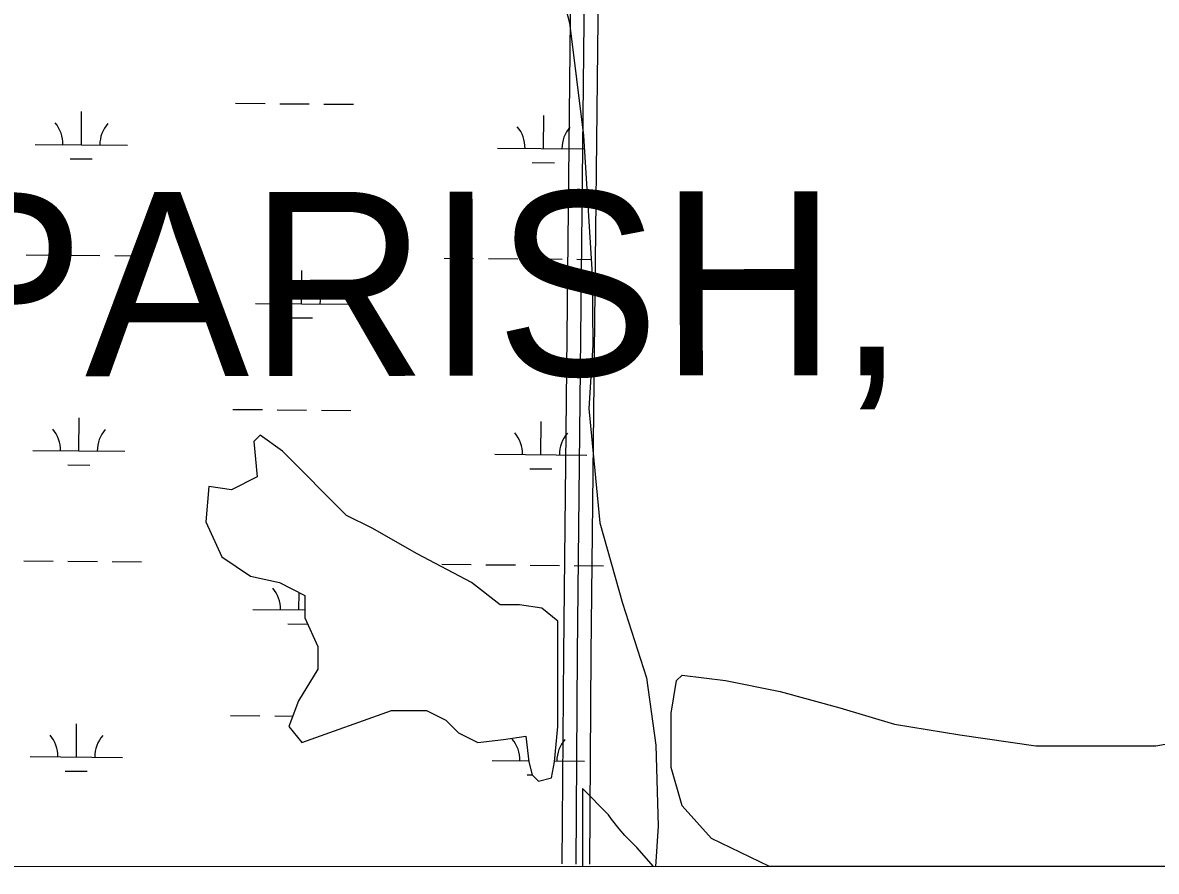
# Model space of a CAD drawing. Extents: x 3271442 to 3309282, y 752266 to 777610.
# Drawn here: x 3292890 to 3294121, y 757642 to 758564 of the extents above; entities that cross this region are included whole.
import ezdxf

# ---------------------------------------------------------------- set-up
doc = ezdxf.new("R2010")
doc.units = 0
for name, color, linetype in [('V-GRID-FRAM', 7, 'Continuous'), ('V-ROAD-CNTR', 7, 'Continuous'), ('V-SITE-VEGE', 7, 'Continuous'), ('V-TOPO-GNAM-IDEN', 7, 'Continuous'), ('V-WETL-SWMP', 7, 'Continuous')]:
    doc.layers.add(name, color=color, linetype=linetype)

msp = doc.modelspace()

# ---------------------------------------------------------------- linework, layer by layer
at = {"layer": 'V-GRID-FRAM'}
msp.add_lwpolyline([(3275591.3, 775827.4), (3307043.5, 775836.6), (3307056.7, 757650.8), (3275588.7, 757641.7), (3275591.3, 775827.4)], dxfattribs=at)
at = {"layer": 'V-ROAD-CNTR'}
for points in [[(3293490.6, 757649.6), (3293492.2, 757877.9), (3293500.6, 758668.8), (3293528.3, 758738.3), (3293556.7, 758813.2), (3293557.4, 758891.7), (3293632.5, 758908)], [(3293505.6, 757649.5), (3293507.2, 757877.7), (3293515.6, 758665.8), (3293542.2, 758732.9), (3293571.7, 758810.4), (3293572.3, 758879.5), (3293633.5, 758892.9)], [(3293475.6, 757649.7), (3293477.2, 757878), (3293485.6, 758671.7), (3293514.3, 758743.7), (3293531.8, 758789.9)], [(3293574.9, 757646.9), (3293556.8, 757667.7), (3293543.5, 757680.7), (3293537.3, 757688), (3293529.3, 757698.5), (3293526, 757702.9), (3293497.7, 757731.7), (3293497.8, 757646.9)]]:
    msp.add_lwpolyline(points, dxfattribs=at)
at = {"layer": 'V-SITE-VEGE'}
for p, q in [((3293594, 757813.5), (3293599.9, 757849)), ((3293599.9, 757849), (3293605.8, 757855)), ((3293605.8, 757855), (3293653.1, 757849)), ((3293653.1, 757849), (3293712.2, 757837.2)), ((3293712.2, 757837.2), (3293777.3, 757819.5)), ((3293594, 757754.4), (3293594, 757813.5)), ((3293777.3, 757819.5), (3293836.4, 757801.7)), ((3293836.4, 757801.7), (3293907.4, 757789.9)), ((3293907.4, 757789.9), (3293990.2, 757778)), ((3294120.2, 757778), (3294185.3, 757789.9)), ((3293990.2, 757778), (3294120.2, 757778)), ((3293605.8, 757712.9), (3293594, 757754.4)), ((3293637.7, 757677.2), (3293605.8, 757712.9)), ((3293700.7, 757646.9), (3293637.7, 757677.2)), ((3294902.4, 757647.3), (3293700.7, 757646.9))]:
    msp.add_line(p, q, dxfattribs=at)
at = {"layer": 'V-WETL-SWMP'}
for p, q in [((3293447.5, 758700.7), (3293483.6, 758563.9)), ((3293483.6, 758563.9), (3293498.9, 758441.2)), ((3293120.8, 758476.3), (3293152.8, 758476.1)), ((3293168.8, 758475.9), (3293200.8, 758475.7)), ((3293216.8, 758475.5), (3293248.8, 758475.3)), ((3292953.3, 758431.3), (3292953.6, 758467.3)), ((3293455.2, 758427.1), (3293455.5, 758463.1)), ((3293498.9, 758441.2), (3293508.1, 758289.9)), ((3292903.3, 758431.7), (3293003.3, 758430.9)), ((3293405.2, 758427.6), (3293499.8, 758426.8)), ((3292941.2, 758415.9), (3292965.2, 758415.8)), ((3293443.1, 758411.8), (3293467.1, 758411.6)), ((3292893.5, 758311.7), (3292925.5, 758311.4)), ((3292941.5, 758311.3), (3292973.5, 758311)), ((3292989.5, 758310.9), (3293021.5, 758310.6)), ((3293347.4, 758308), (3293379.4, 758307.7)), ((3293395.4, 758307.6), (3293427.4, 758307.3)), ((3293443.4, 758307.2), (3293475.4, 758306.9)), ((3293491.4, 758306.8), (3293507.1, 758306.6)), ((3293192.4, 758258.5), (3293192.7, 758294.5)), ((3293508.1, 758289.9), (3293508.7, 758213.3)), ((3293142.4, 758258.9), (3293242.4, 758258.1)), ((3293180.3, 758243.2), (3293204.3, 758243)), ((3293508.7, 758213.3), (3293504.4, 758144.7)), ((3293118, 758143.7), (3293150, 758143.4)), ((3293166, 758143.3), (3293198, 758143)), ((3293214, 758142.9), (3293246, 758142.6)), ((3293504.4, 758144.7), (3293516.5, 758020.5)), ((3292950.6, 758098.6), (3292950.9, 758134.6)), ((3293452.5, 758094.5), (3293452.8, 758130.5)), ((3293147.5, 758115.5), (3293140.6, 758108.6)), ((3293140.6, 758108.6), (3293144.1, 758070.3)), ((3293171.9, 758098.1), (3293147.5, 758115.5)), ((3292900.6, 758099), (3293000.6, 758098.2)), ((3293241.4, 758028.5), (3293171.9, 758098.1)), ((3293402.5, 758094.9), (3293502.5, 758094.1)), ((3292938.5, 758083.3), (3292962.5, 758083.1)), ((3293144.1, 758070.3), (3293116.3, 758056.4)), ((3293440.4, 758079.2), (3293464.4, 758079)), ((3293091.9, 758059.9), (3293088.4, 758021.6)), ((3293116.3, 758056.4), (3293091.9, 758059.9)), ((3293088.4, 758021.6), (3293105.8, 757983.3)), ((3293269.2, 758014.6), (3293241.4, 758028.5)), ((3293516.5, 758020.5), (3293541.1, 757933)), ((3293317.9, 757986.8), (3293269.2, 758014.6)), ((3293105.8, 757983.3), (3293137.1, 757962.4)), ((3293377, 757955.5), (3293317.9, 757986.8)), ((3292890.8, 757979), (3292922.8, 757978.8)), ((3292938.8, 757978.6), (3292970.8, 757978.4)), ((3292986.8, 757978.2), (3293018.8, 757978)), ((3293344.7, 757975.3), (3293376.7, 757975)), ((3293392.7, 757974.9), (3293424.7, 757974.6)), ((3293440.7, 757974.5), (3293472.7, 757974.2)), ((3293488.7, 757974.1), (3293520.6, 757973.8)), ((3293137.1, 757962.4), (3293168.4, 757955.5)), ((3293168.4, 757955.5), (3293196.2, 757941.6)), ((3293408.3, 757931.1), (3293377, 757955.5)), ((3293189.7, 757925.8), (3293189.8, 757944.8)), ((3293196.2, 757941.6), (3293196.2, 757917.2)), ((3293541.1, 757933), (3293567.3, 757851.9)), ((3293139.7, 757926.2), (3293196.2, 757925.8)), ((3293429.1, 757931.1), (3293408.3, 757931.1)), ((3293453.4, 757927.6), (3293429.1, 757931.1)), ((3293470.8, 757913.7), (3293453.4, 757927.6)), ((3293177.5, 757910.5), (3293199.3, 757910.3)), ((3293196.2, 757917.2), (3293210.1, 757885.9)), ((3293470.8, 757798.9), (3293470.8, 757913.7)), ((3293210.1, 757885.9), (3293210.1, 757861.5)), ((3293210.1, 757861.5), (3293189.3, 757826.8)), ((3293567.3, 757851.9), (3293577.4, 757778.6)), ((3293189.3, 757826.8), (3293178.8, 757798.9)), ((3293115.3, 757811), (3293147.3, 757810.7)), ((3293163.3, 757810.6), (3293183.1, 757810.4)), ((3293192.7, 757781.5), (3293290.1, 757816.3)), ((3293290.1, 757816.3), (3293328.3, 757816.3)), ((3293328.3, 757816.3), (3293349.2, 757805.9)), ((3292947.9, 757766), (3292948.2, 757802)), ((3293178.8, 757798.9), (3293192.7, 757781.5)), ((3293349.2, 757805.9), (3293363.1, 757792)), ((3293467.4, 757760.7), (3293470.8, 757798.9)), ((3293363.1, 757792), (3293383.9, 757781.5)), ((3293411.7, 757785), (3293436.1, 757788.5)), ((3293436.1, 757788.5), (3293439.5, 757760.7)), ((3293383.9, 757781.5), (3293411.7, 757785)), ((3293577.4, 757778.6), (3293579.7, 757690.9)), ((3292897.9, 757766.4), (3292997.9, 757765.5)), ((3293399.7, 757762.2), (3293439.4, 757761.9)), ((3293439.5, 757760.7), (3293443, 757746.7)), ((3293463.9, 757743.3), (3293467.4, 757760.7)), ((3293467.4, 757761.7), (3293499.7, 757761.4)), ((3292935.7, 757750.6), (3292959.7, 757750.4)), ((3293437.6, 757746.5), (3293443.3, 757746.4)), ((3293443, 757746.7), (3293450, 757739.8)), ((3293450, 757739.8), (3293463.9, 757743.3)), ((3293579.7, 757690.9), (3293577, 757646.9)), ((3293577, 757646.9), (3291303.4, 757646.2))]:
    msp.add_line(p, q, dxfattribs=at)
for centre, start, end in [((3292898.1, 758432.2), 358.7563, 40.2999), ((3293008.6, 758431.3), 138.7563, 180.2999), ((3293400, 758428.1), 358.7563, 40.2999), ((3293510.5, 758427.2), 138.7563, 180.2999), ((3293137.2, 758259.4), 358.7563, 40.2999), ((3293247.6, 758258.5), 138.7563, 180.2999), ((3292895.4, 758099.5), 358.7563, 40.2999), ((3293005.8, 758098.6), 138.7563, 180.2999), ((3293397.2, 758095.4), 358.7563, 40.2999), ((3293507.7, 758094.5), 138.7563, 180.2999), ((3293134.4, 757926.8), 358.7563, 40.2999), ((3292892.6, 757766.9), 358.7563, 40.2999), ((3293003.1, 757766), 138.7563, 180.2999), ((3293394.5, 757762.7), 358.7563, 40.2999), ((3293505, 757761.8), 138.7563, 180.2999)]:
    msp.add_arc(centre, 35.2, start, end, dxfattribs=at)

# ---------------------------------------------------------------- texts
at = {"layer": 'V-TOPO-GNAM-IDEN'}
msp.add_text('PARISH,', height=200, rotation=0.0805, dxfattribs=at).set_placement((3292778.9, 758179.4))

doc.saveas('drawing.dxf')
